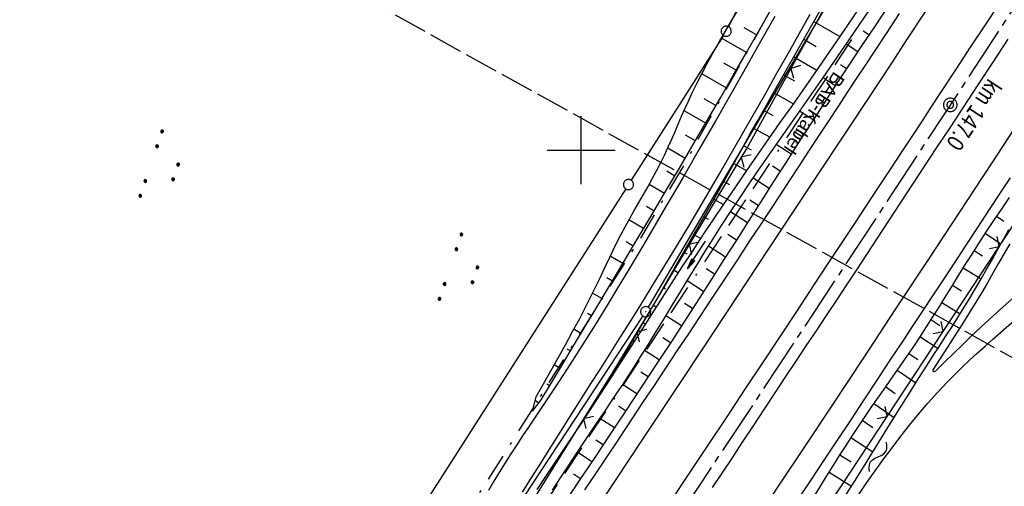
# Model space of a CAD drawing. Extents: x 510526 to 513920, y 467229 to 478797.
# Tile 462 of 467: x 513217 to 513362, y 477751 to 477819. Entities that reach past the tile are written whole.
import ezdxf
from ezdxf.enums import TextEntityAlignment as Align

# ---------------------------------------------------------------- set-up
doc = ezdxf.new("R2010")
doc.units = 0
doc.header["$LTSCALE"] = 10
doc.header["$MEASUREMENT"] = 0
for name, pattern in [('ACAD_ISO16W100', [73, 15, -6.5, 15, -6.5, 15, -7, 1, -7]), ('ACHSE', [5.5, 4, -0.5, 0.5, -0.5]), ('AUSGEZOGEN', [0]), ('LT00', [0]), ('LT08', [0.42, 0.2, -0.1, 0.02, -0.1]), ('LT14', [0.6, 0.5, -0.1])]:
    doc.linetypes.add(name, pattern=pattern)
doc.layers.get('0').update_dxf_attribs({"linetype": 'LT00'})
for name, color, linetype in [('--WASSER_NUTZUNG', 180, 'Continuous'), ('-AX-020', 250, 'ACHSE'), ('-ST-20-1', 250, 'LT00'), ('-ST-20-5', 250, 'LT00'), ('BAB-KABEL', 220, 'ACAD_ISO16W100'), ('BAB-KABEL_TEXT', 221, 'Continuous'), ('DFK_AB_L', 21, 'LT00'), ('DFK_AB_P', 7, 'LT00'), ('DFK_GZPKT', 250, 'LT00'), ('DFK_KATASTER', 250, 'LT00'), ('DFK_NUTZUNG', 250, 'LT00'), ('PFEIL', 140, 'AUSGEZOGEN'), ('STROM_UNTER', 80, 'LT08'), ('V87_AFBR_BAB', 250, 'LT00'), ('V87_BOESCH', 250, 'LT00'), ('V87_BOSCHUNG', 250, 'LT00'), ('V87_GRABEN', 250, 'LT00'), ('V87_LD_MARK', 250, 'LT00'), ('V87_RASTER', 250, 'LT00'), ('V87_ZAUN', 40, 'LT00')]:
    doc.layers.add(name, color=color, linetype=linetype)
doc.layers.add('-BLATT_86-RAND', color=7, linetype='LT14', plot=False)
doc.styles.add('Arial Fett', font='txt', dxfattribs={"width": 0.8})
doc.styles.add('Beschrift', font='ARIAL.TTF')

# ---------------------------------------------------------------- blocks, each defined once
blk = doc.blocks.new('SYMB7010')
at = {"color": 0, "linetype": 'ByBlock'}
for points in [[(-0.031408, 0.499213), (-0.093728, 0.49134), (-0.15457, 0.475719), (-0.212975, 0.452595), (-0.268021, 0.422333), (-0.31884, 0.385411), (-0.36463, 0.342411), (-0.40467, 0.29401), (-0.438329, 0.240973), (-0.465074, 0.184136), (-0.484486, 0.124395), (-0.496256, 0.062692), (-0.5002, 0)], [(-0.5002, 0), (-0.496256, -0.062692), (-0.484486, -0.124395), (-0.465075, -0.184136), (-0.438329, -0.240973), (-0.404671, -0.29401), (-0.36463, -0.342411), (-0.31884, -0.385411), (-0.268021, -0.422333), (-0.212975, -0.452595), (-0.154571, -0.475719), (-0.093728, -0.49134), (-0.031408, -0.499213), (0.031408, -0.499213)], [(0.5002, 0), (0.496256, 0.062692), (0.484485, 0.124395), (0.465074, 0.184136), (0.438329, 0.240973), (0.40467, 0.29401), (0.36463, 0.342411), (0.31884, 0.385411), (0.268021, 0.422333), (0.212975, 0.452595), (0.15457, 0.475719), (0.093728, 0.49134), (0.031408, 0.499213), (-0.031408, 0.499213)], [(0.031408, -0.499213), (0.093728, -0.491341), (0.15457, -0.475719), (0.212975, -0.452595), (0.268021, -0.422333), (0.31884, -0.385411), (0.36463, -0.342411), (0.404671, -0.294011), (0.438329, -0.240974), (0.465075, -0.184136), (0.484486, -0.124395), (0.496256, -0.062692), (0.500201, 0)]]:
    blk.add_lwpolyline(points, dxfattribs=at)
blk = doc.blocks.new('SYMB0003')
at = {"color": 0, "linetype": 'ByBlock'}
for p, q in [((-0.015712, 0), (0.010166, 0.012015)), ((0, -0.021257), (-0.015712, 0)), ((0.010166, 0.012015), (0, -0.021257))]:
    blk.add_line(p, q, dxfattribs=at)
for points in [[(-0.031395, 0.499013), (-0.093691, 0.491144), (-0.154509, 0.475528), (-0.21289, 0.452414), (-0.267913, 0.422164), (-0.318712, 0.385257), (-0.364484, 0.342274), (-0.404509, 0.293893), (-0.438154, 0.240877), (-0.464888, 0.184062), (-0.484292, 0.124345), (-0.496058, 0.062667), (-0.5, 0)], [(-0.5, 0), (-0.496058, -0.062667), (-0.484292, -0.124345), (-0.464888, -0.184062), (-0.438154, -0.240877), (-0.404509, -0.293893), (-0.364485, -0.342274), (-0.318712, -0.385257), (-0.267914, -0.422164), (-0.21289, -0.452414), (-0.154509, -0.475529), (-0.093691, -0.491144), (-0.031395, -0.499014), (0.031395, -0.499014)], [(0.5, 0), (0.496057, 0.062667), (0.484292, 0.124345), (0.464888, 0.184062), (0.438153, 0.240877), (0.404509, 0.293893), (0.364484, 0.342274), (0.318712, 0.385257), (0.267913, 0.422164), (0.21289, 0.452414), (0.154509, 0.475528), (0.093691, 0.491144), (0.031395, 0.499013), (-0.031395, 0.499013)], [(0.031395, -0.499014), (0.093691, -0.491144), (0.154509, -0.475529), (0.21289, -0.452414), (0.267914, -0.422164), (0.318712, -0.385257), (0.364485, -0.342274), (0.404509, -0.293893), (0.438154, -0.240877), (0.464889, -0.184062), (0.484292, -0.124345), (0.496058, -0.062667), (0.5, 0)]]:
    blk.add_lwpolyline(points, dxfattribs=at)
blk = doc.blocks.new('SYMB0002')
at = {"color": 0, "linetype": 'ByBlock'}
for points in [[(-0.031395, 0.499013), (-0.093691, 0.491144), (-0.154509, 0.475528), (-0.21289, 0.452414), (-0.267913, 0.422164), (-0.318712, 0.385257), (-0.364484, 0.342274), (-0.404509, 0.293893), (-0.438154, 0.240877), (-0.464888, 0.184062), (-0.484292, 0.124345), (-0.496058, 0.062667), (-0.5, 0)], [(-0.5, 0), (-0.496058, -0.062667), (-0.484292, -0.124345), (-0.464888, -0.184062), (-0.438154, -0.240877), (-0.404509, -0.293893), (-0.364485, -0.342274), (-0.318712, -0.385257), (-0.267914, -0.422164), (-0.21289, -0.452414), (-0.154509, -0.475529), (-0.093691, -0.491144), (-0.031395, -0.499014), (0.031395, -0.499014)], [(0.5, 0), (0.496057, 0.062667), (0.484292, 0.124345), (0.464888, 0.184062), (0.438153, 0.240877), (0.404509, 0.293893), (0.364484, 0.342274), (0.318712, 0.385257), (0.267913, 0.422164), (0.21289, 0.452414), (0.154509, 0.475528), (0.093691, 0.491144), (0.031395, 0.499013), (-0.031395, 0.499013)], [(0.031395, -0.499014), (0.093691, -0.491144), (0.154509, -0.475529), (0.21289, -0.452414), (0.267914, -0.422164), (0.318712, -0.385257), (0.364485, -0.342274), (0.404509, -0.293893), (0.438154, -0.240877), (0.464889, -0.184062), (0.484292, -0.124345), (0.496058, -0.062667), (0.5, 0)]]:
    blk.add_lwpolyline(points, dxfattribs=at)
blk = doc.blocks.new('SYMB0024')
at = {"color": 0, "linetype": 'ByBlock'}
for p, q in [((-0.5, 0.5), (0, 0)), ((0, 0), (0.5, 0.5))]:
    blk.add_line(p, q, dxfattribs=at)
blk = doc.blocks.new('Pfreil3')
at = {"layer": 'PFEIL'}
blk.add_hatch(color=256, dxfattribs=at).paths.add_polyline_path([(-1.55, 0.27), (-1.55, -0.27), (0, 0)])
for p, q in [((-1.55, 0), (-4.83, 0)), ((-1.55, -0.27), (-1.55, 0.27)), ((-1.55, 0.27), (0, 0)), ((0, 0), (-1.55, -0.27))]:
    blk.add_line(p, q, dxfattribs=at)
blk = doc.blocks.new('SYMB7111')
at = {"color": 0, "linetype": 'ByBlock'}
for p, q in [((-0.13, 0.202919), (-0.13, 0.177081)), ((-0.125, 0.172895), (-0.125, 0.207105)), ((-0.12, 0.209164), (-0.12, 0.170836)), ((-0.115, 0.170204), (-0.115, 0.209796)), ((-0.11, 0.209164), (-0.11, 0.170836)), ((-0.105, 0.172895), (-0.105, 0.207105)), ((-0.1, 0.202919), (-0.1, 0.177081)), ((-0.095, 0.189874), (-0.095, 0.190146)), ((0.1, 0.202919), (0.1, 0.177081)), ((0.105, 0.172895), (0.105, 0.207105)), ((0.11, 0.209164), (0.11, 0.170836)), ((0.115, 0.170204), (0.115, 0.209796)), ((0.12, 0.209164), (0.12, 0.170836)), ((0.125, 0.172895), (0.125, 0.207105)), ((0.13, 0.202919), (0.13, 0.177081)), ((0.135, 0.189874), (0.135, 0.190146)), ((-0.515, -0.177081), (-0.515, -0.202919)), ((-0.51, -0.207105), (-0.51, -0.172895)), ((-0.505, -0.170836), (-0.505, -0.209164)), ((-0.5, -0.209796), (-0.5, -0.170204)), ((-0.495, -0.170836), (-0.495, -0.209164)), ((-0.49, -0.207105), (-0.49, -0.172895)), ((-0.485, -0.177081), (-0.485, -0.202919)), ((-0.48, -0.190126), (-0.48, -0.189854)), ((-0.285, -0.177081), (-0.285, -0.202919)), ((-0.28, -0.207105), (-0.28, -0.172895)), ((-0.275, -0.170836), (-0.275, -0.209164)), ((-0.27, -0.209796), (-0.27, -0.170204)), ((-0.265, -0.170836), (-0.265, -0.209164)), ((-0.26, -0.207105), (-0.26, -0.172895)), ((-0.255, -0.177081), (-0.255, -0.202919)), ((-0.25, -0.190126), (-0.25, -0.189854)), ((0.255, -0.177081), (0.255, -0.202919)), ((0.26, -0.207105), (0.26, -0.172895)), ((0.265, -0.170836), (0.265, -0.209164)), ((0.27, -0.209796), (0.27, -0.170204)), ((0.275, -0.170836), (0.275, -0.209164)), ((0.28, -0.207105), (0.28, -0.172895)), ((0.285, -0.177081), (0.285, -0.202919)), ((0.29, -0.190126), (0.29, -0.189854)), ((0.485, -0.177081), (0.485, -0.202919)), ((0.49, -0.207105), (0.49, -0.172895)), ((0.495, -0.170836), (0.495, -0.209164)), ((0.5, -0.209796), (0.5, -0.170204)), ((0.505, -0.170836), (0.505, -0.209164)), ((0.51, -0.207105), (0.51, -0.172895)), ((0.515, -0.177081), (0.515, -0.202919)), ((0.52, -0.190126), (0.52, -0.189854))]:
    blk.add_line(p, q, dxfattribs=at)
for points in [[(-0.095, 0.19), (-0.096981, 0.198678), (-0.10253, 0.205637), (-0.11055, 0.209499), (-0.11945, 0.209499), (-0.12747, 0.205637), (-0.133019, 0.198678), (-0.135, 0.19), (-0.133019, 0.181322), (-0.12747, 0.174363), (-0.11945, 0.170501), (-0.11055, 0.170501), (-0.10253, 0.174363), (-0.096981, 0.181322), (-0.095, 0.19)], [(0.135, 0.19), (0.133019, 0.198678), (0.12747, 0.205637), (0.11945, 0.209499), (0.11055, 0.209499), (0.10253, 0.205637), (0.096981, 0.198678), (0.095, 0.19), (0.096981, 0.181322), (0.10253, 0.174363), (0.11055, 0.170501), (0.11945, 0.170501), (0.12747, 0.174363), (0.133019, 0.181322), (0.135, 0.19)], [(-0.48, -0.19), (-0.481981, -0.181322), (-0.48753, -0.174363), (-0.49555, -0.170501), (-0.50445, -0.170501), (-0.51247, -0.174363), (-0.518019, -0.181322), (-0.52, -0.19), (-0.518019, -0.198678), (-0.51247, -0.205637), (-0.50445, -0.209499), (-0.49555, -0.209499), (-0.48753, -0.205637), (-0.481981, -0.198678), (-0.48, -0.19)], [(-0.25, -0.19), (-0.251981, -0.181322), (-0.25753, -0.174363), (-0.26555, -0.170501), (-0.27445, -0.170501), (-0.28247, -0.174363), (-0.288019, -0.181322), (-0.29, -0.19), (-0.288019, -0.198678), (-0.28247, -0.205637), (-0.27445, -0.209499), (-0.26555, -0.209499), (-0.25753, -0.205637), (-0.251981, -0.198678), (-0.25, -0.19)], [(0.29, -0.19), (0.288019, -0.181322), (0.28247, -0.174363), (0.27445, -0.170501), (0.26555, -0.170501), (0.25753, -0.174363), (0.251981, -0.181322), (0.25, -0.19), (0.251981, -0.198678), (0.25753, -0.205637), (0.26555, -0.209499), (0.27445, -0.209499), (0.28247, -0.205637), (0.288019, -0.198678), (0.29, -0.19)], [(0.52, -0.19), (0.518019, -0.181322), (0.51247, -0.174363), (0.50445, -0.170501), (0.49555, -0.170501), (0.48753, -0.174363), (0.481981, -0.181322), (0.48, -0.19), (0.481981, -0.198678), (0.48753, -0.205637), (0.49555, -0.209499), (0.50445, -0.209499), (0.51247, -0.205637), (0.518019, -0.198678), (0.52, -0.19)]]:
    blk.add_lwpolyline(points, dxfattribs=at)
blk = doc.blocks.new('SYMB7251')
at = {"color": 0, "linetype": 'ByBlock'}
for points in [[(-0.25, 0), (-0.208333, 0.028889), (-0.166667, 0.051111), (-0.125, 0.06), (-0.083333, 0.051111), (-0.041667, 0.028889), (0, 0)], [(0, 0), (0.041667, -0.028889), (0.083333, -0.051111), (0.125, -0.06), (0.166667, -0.051111), (0.208333, -0.028889), (0.25, 0)]]:
    blk.add_lwpolyline(points, dxfattribs=at)

msp = doc.modelspace()

# ---------------------------------------------------------------- linework, layer by layer
at = {"layer": '-AX-020', "ltscale": 0.2, "flags": 128}
msp.add_lwpolyline([(513881.72, 478796.97), (513877.87, 478787.35), (513870.37, 478768.8), (513862.79, 478750.28), (513855.14, 478731.79), (513847.41, 478713.32), (513839.61, 478694.89), (513831.74, 478676.49), (513823.79, 478658.13), (513815.77, 478639.79), (513807.68, 478621.49), (513799.51, 478603.22), (513791.27, 478584.98), (513782.96, 478566.77), (513774.58, 478548.6), (513766.12, 478530.46), (513757.59, 478512.36), (513748.99, 478494.29), (513740.31, 478476.25), (513731.57, 478458.25), (513722.75, 478440.29), (513713.86, 478422.36), (513704.9, 478404.46), (513695.86, 478386.6), (513686.76, 478368.78), (513677.58, 478351), (513668.34, 478333.25), (513659.02, 478315.54), (513649.63, 478297.86), (513640.17, 478280.23), (513630.64, 478262.63), (513621.04, 478245.07), (513611.37, 478227.54), (513601.63, 478210.06), (513591.82, 478192.62), (513586.74, 478183.65), (513576.83, 478166.26), (513566.85, 478148.92), (513556.8, 478131.61), (513546.69, 478114.34), (513536.51, 478097.1), (513526.28, 478079.91), (513515.99, 478062.74), (513505.64, 478045.61), (513495.23, 478028.52), (513484.78, 478011.45), (513474.27, 477994.42), (513463.71, 477977.42), (513453.11, 477960.45), (513442.46, 477943.5), (513431.76, 477926.59), (513421.03, 477909.7), (513410.25, 477892.84), (513399.43, 477876), (513388.58, 477859.18), (513377.69, 477842.39), (513366.77, 477825.62), (513355.82, 477808.87), (513344.83, 477792.14), (513333.82, 477775.43), (513322.78, 477758.74), (513311.72, 477742.06), (513300.63, 477725.4), (513289.52, 477708.75), (513278.39, 477692.12), (513267.24, 477675.5), (513256.08, 477658.89), (513244.9, 477642.29), (513233.71, 477625.7), (513222.5, 477609.12), (513211.29, 477592.54), (513200.07, 477575.97), (513188.84, 477559.41), (513177.6, 477542.84), (513166.37, 477526.28), (513154.8, 477509.24), (513142.5, 477491.11), (513130.2, 477472.99), (513117.9, 477454.86), (513105.61, 477436.73), (513093.33, 477418.59), (513081.06, 477400.44), (513068.81, 477382.28), (513056.57, 477364.12), (513044.34, 477345.94), (513032.14, 477327.75), (513019.96, 477309.55), (513007.8, 477291.33), (512995.67, 477273.09), (512983.57, 477254.83), (512971.49, 477236.55), (512959.45, 477218.25), (512947.45, 477199.93), (512935.48, 477181.58), (512923.55, 477163.21), (512911.66, 477144.81), (512899.82, 477126.38), (512888.03, 477107.93), (512876.28, 477089.44), (512864.58, 477070.92), (512852.94, 477052.36), (512841.35, 477033.77), (512829.82, 477015.15), (512818.35, 476996.49), (512806.94, 476977.79), (512795.6, 476959.05), (512789.64, 476949.14), (512778.41, 476930.34), (512767.24, 476911.5), (512756.13, 476892.61), (512745.1, 476873.69), (512734.14, 476854.72), (512723.25, 476835.72), (512712.42, 476816.68), (512701.67, 476797.59), (512690.98, 476778.47), (512680.37, 476759.31), (512669.82, 476740.11), (512659.35, 476720.87), (512648.95, 476701.6), (512638.61, 476682.28), (512628.35, 476662.93), (512618.16, 476643.54), (512608.04, 476624.11), (512597.99, 476604.65), (512588.01, 476585.15), (512578.1, 476565.61), (512568.26, 476546.04), (512558.5, 476526.43), (512548.8, 476506.79), (512539.18, 476487.11), (512529.63, 476467.4), (512520.15, 476447.65), (512510.75, 476427.87), (512501.42, 476408.05), (512492.16, 476388.2), (512482.97, 476368.31), (512473.85, 476348.4), (512464.81, 476328.44), (512455.84, 476308.46), (512446.94, 476288.44), (512438.12, 476268.39), (512429.37, 476248.31), (512420.69, 476228.2), (512412.09, 476208.05), (512403.56, 476187.88), (512395.11, 476167.67), (512386.72, 476147.43), (512378.42, 476127.17), (512370.18, 476106.87), (512362.02, 476086.54), (512353.94, 476066.18), (512345.92, 476045.79), (512337.99, 476025.38), (512330.13, 476004.93), (512322.34, 475984.46), (512314.63, 475963.96), (512306.99, 475943.43), (512299.43, 475922.87), (512291.94, 475902.28), (512284.53, 475881.67), (512277.19, 475861.03), (512269.93, 475840.36), (512262.74, 475819.67), (512255.63, 475798.95), (512248.6, 475778.21), (512241.64, 475757.44), (512234.76, 475736.64), (512227.95, 475715.82), (512221.22, 475694.97), (512214.57, 475674.11), (512207.99, 475653.21), (512201.49, 475632.29), (512200.13, 475627.89), (512194.28, 475608.79), (512188.5, 475589.67), (512182.78, 475570.54), (512177.14, 475551.38), (512171.56, 475532.2), (512166.05, 475513.01), (512160.62, 475493.79), (512155.26, 475474.55), (512149.97, 475455.29), (512148.09, 475448.36), (512142.91, 475429.07), (512137.8, 475409.77), (512132.78, 475390.44), (512127.83, 475371.09), (512122.96, 475351.72), (512118.16, 475332.33), (512113.45, 475312.92), (512108.81, 475293.5), (512104.25, 475274.06), (512099.76, 475254.59), (512095.36, 475235.11), (512091.03, 475215.62), (512086.78, 475196.1), (512082.61, 475176.57), (512078.52, 475157.02), (512074.51, 475137.46), (512070.57, 475117.88), (512066.72, 475098.28), (512063.24, 475080.25), (512059.53, 475060.62), (512055.9, 475040.98), (512052.34, 475021.33), (512048.86, 475001.67), (512045.44, 474981.99), (512042.08, 474962.3), (512038.79, 474942.6), (512035.56, 474922.89), (512032.39, 474903.18), (512029.27, 474883.45), (512026.2, 474863.71), (512023.18, 474843.97), (512020.21, 474824.22), (512017.28, 474804.47), (512014.39, 474784.7), (512011.54, 474764.94), (512008.73, 474745.16), (512005.95, 474725.39), (512003.2, 474705.61), (512000.47, 474685.82), (511997.78, 474666.03), (511995.1, 474646.24), (511992.44, 474626.45), (511989.8, 474606.65), (511987.17, 474586.85), (511984.55, 474567.05), (511981.94, 474547.25), (511979.34, 474527.45), (511976.74, 474507.69), (511975.13, 474495.38), (511973.48, 474482.82), (511971.82, 474470.25), (511970.17, 474457.69), (511968.51, 474445.13), (511966.84, 474432.57), (511965.15, 474420.02), (511963.46, 474407.46), (511961.75, 474394.91), (511960.03, 474382.35), (511958.28, 474369.81), (511956.52, 474357.26), (511954.73, 474344.72), (511952.92, 474332.18), (511951.08, 474319.64), (511949.21, 474307.11), (511947.31, 474294.58), (511945.38, 474282.06), (511943.41, 474269.55), (511941.4, 474257.04), (511939.35, 474244.53), (511937.27, 474232.04), (511935.14, 474219.55), (511932.96, 474207.07), (511930.74, 474194.59), (511928.46, 474182.13), (511926.14, 474169.68), (511923.76, 474157.23), (511921.32, 474144.8), (511918.83, 474132.38), (511916.28, 474119.97), (511913.66, 474107.57), (511910.98, 474095.19), (511908.24, 474082.82), (511905.43, 474070.46), (511902.54, 474058.13), (511899.59, 474045.81), (511896.56, 474033.5), (511893.47, 474021.26), (511890.29, 474009), (511887.03, 473996.75), (511883.7, 473984.53), (511880.29, 473972.33), (511876.8, 473960.15), (511873.23, 473947.99), (511869.59, 473935.86), (511865.87, 473923.74), (511862.08, 473911.66), (511858.21, 473899.59), (511854.26, 473887.55), (511850.24, 473875.54), (511846.14, 473863.55), (511841.96, 473851.59), (511837.71, 473839.65), (511833.39, 473827.75), (511828.99, 473815.86), (511824.51, 473804.01), (511819.96, 473792.19), (511815.33, 473780.39), (511810.64, 473768.63), (511805.86, 473756.89), (511801.02, 473745.18), (511796.09, 473733.51), (511791.1, 473721.87), (511786.03, 473710.25), (511780.89, 473698.68), (511775.67, 473687.13), (511770.39, 473675.61), (511765.03, 473664.13), (511759.6, 473652.69), (511754.09, 473641.28), (511748.51, 473629.9), (511742.87, 473618.56), (511737.15, 473607.25), (511731.36, 473595.99), (511725.49, 473584.75), (511719.56, 473573.56), (511713.56, 473562.4), (511707.48, 473551.28), (511701.34, 473540.2), (511695.13, 473529.16), (511688.84, 473518.16), (511682.49, 473507.2), (511676.07, 473496.28), (511669.58, 473485.39), (511663.02, 473474.55), (511656.39, 473463.76), (511649.7, 473453), (511642.94, 473442.29), (511636.1, 473431.62), (511629.21, 473420.99), (511622.24, 473410.41), (511615.21, 473399.87), (511608.11, 473389.37), (511600.95, 473378.92), (511593.72, 473368.52), (511586.42, 473358.16), (511579.06, 473347.85), (511571.64, 473337.58), (511564.15, 473327.36), (511556.59, 473317.19), (511548.97, 473307.07), (511541.29, 473297), (511533.54, 473286.97), (511525.74, 473276.99), (511517.86, 473267.07), (511509.93, 473257.19), (511501.93, 473247.36), (511493.87, 473237.58), (511485.75, 473227.86), (511477.57, 473218.19), (511475.55, 473215.81), (511467.29, 473206.2), (511458.98, 473196.64), (511450.61, 473187.13), (511442.18, 473177.67), (511433.71, 473168.25), (511425.19, 473158.87), (511416.62, 473149.54), (511408.01, 473140.24), (511399.37, 473130.98), (511390.68, 473121.76), (511381.96, 473112.57), (511373.2, 473103.41), (511364.42, 473094.28), (511355.61, 473085.17), (511346.77, 473076.1), (511337.91, 473067.04), (511329.03, 473058), (511320.13, 473048.99), (511311.22, 473039.98), (511302.29, 473031), (511293.34, 473022.02), (511284.39, 473013.05), (511275.44, 473004.09), (511266.47, 472995.14), (511255.91, 472984.59), (511236.79, 472965.5), (511230.18, 472958.9), (511223.57, 472952.29), (511216.96, 472945.68), (511210.37, 472939.06), (511203.78, 472932.43), (511197.22, 472925.79), (511190.66, 472919.13), (511184.13, 472912.44), (511177.62, 472905.74), (511171.14, 472899.01), (511164.68, 472892.25), (511158.26, 472885.46), (511151.88, 472878.64), (511145.53, 472871.79), (511139.22, 472864.89), (511132.96, 472857.96), (511126.75, 472850.98), (511120.58, 472843.95), (511114.48, 472836.88), (511109.32, 472830.82), (511103.32, 472823.65), (511097.39, 472816.44), (511091.51, 472809.17), (511085.7, 472801.85), (511079.95, 472794.49), (511074.26, 472787.07), (511068.64, 472779.61), (511063.08, 472772.1), (511057.59, 472764.54), (511052.16, 472756.93), (511046.8, 472749.28), (511041.5, 472741.58), (511036.27, 472733.84), (511031.1, 472726.05), (511026.01, 472718.22), (511020.98, 472710.35), (511016.01, 472702.43), (511011.12, 472694.47), (511006.29, 472686.47), (511001.53, 472678.43), (510996.84, 472670.35), (510992.22, 472662.22), (510987.67, 472654.06), (510983.19, 472645.86), (510978.78, 472637.62), (510974.44, 472629.35), (510970.17, 472621.04), (510965.98, 472612.69), (510961.85, 472604.3), (510957.8, 472595.88), (510953.82, 472587.43), (510949.91, 472578.94), (510946.07, 472570.42), (510942.31, 472561.87), (510938.62, 472553.28), (510935.01, 472544.67), (510931.46, 472536.02), (510928, 472527.34), (510924.6, 472518.64), (510921.29, 472509.9), (510918.04, 472501.14), (510914.87, 472492.35), (510911.78, 472483.53), (510908.76, 472474.69), (510905.82, 472465.82), (510902.96, 472456.92), (510900.17, 472448), (510897.45, 472439.06), (510894.82, 472430.1), (510892.26, 472421.11), (510889.78, 472412.1), (510887.37, 472403.07), (510885.04, 472394.02), (510882.79, 472384.95), (510880.62, 472375.87), (510878.53, 472366.76), (510876.51, 472357.64), (510874.57, 472348.49), (510872.71, 472339.34), (510870.93, 472330.16), (510869.23, 472320.98), (510867.6, 472311.77), (510866.06, 472302.56), (510864.59, 472293.33), (510863.2, 472284.09), (510861.89, 472274.84), (510860.67, 472265.57), (510859.52, 472256.3), (510858.45, 472247.02), (510857.45, 472237.73), (510856.54, 472228.43), (510855.71, 472219.12), (510854.96, 472209.81), (510854.29, 472200.49), (510853.7, 472191.16), (510853.18, 472181.83), (510852.75, 472172.5), (510852.4, 472163.16), (510852.13, 472153.82), (510851.93, 472144.48), (510851.82, 472135.13), (510851.79, 472125.79), (510851.84, 472116.44), (510851.96, 472107.1), (510852.01, 472104.71), (510852.24, 472095.37), (510852.54, 472086.03), (510852.93, 472076.69), (510853.39, 472067.36), (510853.92, 472058.03), (510854.53, 472048.71), (510855.21, 472039.39), (510855.96, 472030.07), (510856.78, 472020.77), (510857.67, 472011.46), (510858.63, 472002.17), (510859.65, 471992.88), (510860.73, 471983.6), (510861.88, 471974.33), (510863.09, 471965.06), (510864.36, 471955.8), (510865.69, 471946.55), (510867.08, 471937.31), (510868.53, 471928.08), (510870.02, 471918.86), (510871.58, 471909.64), (510873.18, 471900.44), (510874.84, 471891.24), (510876.54, 471882.05), (510878.3, 471872.88), (510880.1, 471863.71), (510881.95, 471854.55), (510883.84, 471845.4), (510885.78, 471836.26), (510887.76, 471827.12), (510889.78, 471818), (510891.83, 471808.88), (510893.93, 471799.78), (510896.06, 471790.68), (510898.23, 471781.59), (510900.44, 471772.51), (510902.67, 471763.44), (510904.94, 471754.37), (510907.24, 471745.32), (510909.57, 471736.27), (510911.93, 471727.22), (510914.31, 471718.19), (510916.72, 471709.16), (510919.15, 471700.14), (510921.61, 471691.12), (510924.09, 471682.11), (510926.59, 471673.11), (510929.1, 471664.11), (510931.64, 471655.12), (510934.19, 471646.13), (510936.76, 471637.14), (510939.34, 471628.16), (510941.94, 471619.19), (510944.55, 471610.22), (510947.17, 471601.25), (510949.8, 471592.28), (510952.43, 471583.31), (510955.08, 471574.35), (510957.73, 471565.39), (510960.38, 471556.43), (510963.04, 471547.47), (510967.7, 471531.77), (510970.25, 471523.2), (510975.26, 471506.32), (510980.27, 471489.44), (510985.27, 471472.57), (510990.27, 471455.68), (510995.25, 471438.8), (511000.21, 471421.91), (511005.16, 471405.01), (511010.09, 471388.11), (511014.99, 471371.2), (511019.86, 471354.28), (511024.7, 471337.36), (511029.51, 471320.42), (511034.28, 471303.47), (511039.01, 471286.52), (511043.7, 471269.55), (511048.34, 471252.56), (511052.93, 471235.57), (511057.46, 471218.56), (511061.95, 471201.53), (511066.37, 471184.49), (511070.73, 471167.43), (511075.02, 471150.36), (511079.24, 471133.27), (511083.39, 471116.16), (511086.57, 471102.84), (511090.59, 471085.7), (511094.53, 471068.54), (511098.39, 471051.37), (511102.17, 471034.17), (511105.87, 471016.96), (511109.5, 470999.73), (511113.05, 470982.49), (511116.52, 470965.23), (511119.91, 470947.95), (511123.22, 470930.66), (511126.45, 470913.36), (511129.61, 470896.04), (511132.69, 470878.7), (511135.68, 470861.35), (511138.6, 470843.99), (511141.44, 470826.62), (511144.2, 470809.23), (511146.88, 470791.83), (511149.49, 470774.42), (511152.01, 470757), (511154.45, 470739.56), (511156.82, 470722.12), (511159.1, 470704.66), (511161.31, 470687.19), (511163.44, 470669.72), (511165.49, 470652.23), (511165.64, 470650.9), (511167.87, 470631.02), (511170.03, 470611.14), (511172.1, 470591.25), (511174.1, 470571.35), (511176.01, 470551.44), (511177.85, 470531.52), (511179.53, 470512.55), (511180.88, 470496.34), (511182.16, 470480.14), (511183.36, 470463.92), (511184.48, 470447.7), (511185.52, 470431.48), (511186.48, 470415.25), (511187.36, 470399.01), (511188.16, 470382.77), (511188.88, 470366.53), (511189.52, 470350.29), (511190.08, 470334.04), (511190.56, 470317.79), (511190.96, 470301.53), (511191.28, 470285.28), (511191.52, 470269.02), (511191.68, 470252.76), (511191.76, 470236.51), (511191.77, 470220.25), (511191.69, 470203.99), (511191.53, 470187.73), (511191.29, 470171.47), (511191.24, 470169.01), (511190.91, 470152.75), (511190.5, 470136.5), (511190.02, 470120.25), (511189.47, 470104), (511188.85, 470087.75), (511188.17, 470071.51), (511187.43, 470055.27), (511186.63, 470039.03), (511185.78, 470022.79), (511184.88, 470006.56), (511183.93, 469990.33), (511182.94, 469974.1), (511181.91, 469957.87), (511180.85, 469941.65), (511179.74, 469925.43), (511178.61, 469909.21), (511177.46, 469892.99), (511176.28, 469876.78), (511175.08, 469860.56), (511173.86, 469844.35), (511172.63, 469828.14), (511171.39, 469811.93), (511170.14, 469795.72), (511168.85, 469778.99), (511030.96, 467993.35), (511029.42, 467973.41), (511027.88, 467953.47), (511026.35, 467933.52), (511024.83, 467913.58), (511023.32, 467893.64), (511021.83, 467873.7), (511020.35, 467853.75), (511018.9, 467833.8), (511017.47, 467813.85), (511016.06, 467793.9), (511014.69, 467773.95), (511013.35, 467754), (511012.05, 467734.04), (511010.78, 467714.08), (511009.56, 467694.12), (511008.38, 467674.15), (511007.25, 467654.18), (511006.18, 467634.21), (511005.15, 467614.24), (511004.19, 467594.26), (511003.28, 467574.28), (511002.44, 467554.3), (511001.67, 467534.31), (511000.96, 467514.33), (511000.33, 467494.34), (510999.77, 467474.34), (510999.56, 467465.71), (510999.11, 467445.71), (510998.75, 467425.72), (510998.46, 467405.72), (510998.26, 467385.72), (510998.14, 467365.72), (510998.09, 467345.72), (510998.13, 467325.72), (510998.24, 467305.72), (510998.44, 467285.72), (510998.71, 467265.72), (510999.07, 467245.73), (510999.43, 467229.16)], dxfattribs=at)
at = {"layer": '-BLATT_86-RAND'}
msp.add_lwpolyline([(513668.85, 478657.92), (513220.09, 477849.06), (513471.06, 477709.83), (513919.81, 478518.68), (513668.85, 478657.92)], dxfattribs=at)
at = {"layer": 'BAB-KABEL', "ltscale": 0.03, "flags": 128}
msp.add_lwpolyline([(513339.84, 477816.32), (513312.27, 477774.65), (513284.67, 477733), (513252.5, 477694.41), (513223.88, 477653.5), (513195.8, 477612.12), (513167.63, 477570.87), (513139.88, 477529.3), (513111.79, 477487.92), (513083.81, 477446.45), (513055.84, 477404.98), (513022.49, 477355.03), (513000.51, 477321.52), (512973.12, 477279.62), (512945.42, 477237.87), (512917.58, 477196.22), (512879.16, 477137.5), (512858.34, 477103.22), (512837.39, 477068.95), (512811.45, 477026.06), (512784.2, 476983.9), (512756.65, 476941.56), (512731.12, 476898.63), (512706.39, 476854.96), (512681.95, 476811.1), (512658.87, 476770.39), (512633.74, 476723.05), (512609.82, 476678.97), (512586.03, 476634.72), (512574.46, 476609.04), (512565.77, 476584.24), (512545.21, 476542.92), (512523.45, 476497.74), (512501.77, 476452.47), (512480.25, 476407.17), (512458.85, 476361.79), (512438.56, 476315.94), (512418.18, 476270.12), (512378.72, 476177.83), (512359.89, 476131.36), (512341.35, 476084.78), (512322.58, 476038.31), (512304.82, 475991.34), (512287.68, 475944.24), (512270.28, 475897.17), (512254.12, 475849.7), (512237.77, 475802.28), (512221.53, 475754.82), (512205.86, 475707.19), (512190.78, 475659.38), (512175.78, 475611.52), (512161.52, 475563.42), (512145.69, 475515.8), (512137.73, 475496.07), (512130.63, 475467.92), (512119.03, 475418.91), (512105.58, 475370.55), (512100.73, 475351.1), (512084.18, 475320.51), (512082.62, 475318.67), (512071.99, 475296.24), (512062.06, 475264.37), (512059.32, 475232.9), (512061.87, 475193.18), (512054.82, 475143.1), (512045.69, 475099.99), (512036.29, 475050.9), (512027.27, 475001.72), (512018.22, 474952.55), (512008.9, 474903.42), (512000.14, 474854.23), (511992.36, 474804.85), (511985.27, 474755.37), (511977.39, 474700.85), (511969.41, 474646.42), (511966.53, 474615.2), (511972.8, 474604.79), (511970.05, 474596.16), (511959.57, 474586.37), (511941.91, 474517.48), (511936.85, 474477.77), (511926.66, 474399.73), (511919.97, 474355.38), (511910.09, 474296.61), (511899.45, 474238.13), (511883.78, 474152.68), (511870.29, 474094), (511857.13, 474053.88), (511852.78, 474012.45), (511853.17, 473966.86), (511852.49, 473957.15), (511851.31, 473949.66), (511841.69, 473942.06), (511825.82, 473895.23), (511826.65, 473894.12), (511810.9, 473851.95), (511793.57, 473805.03), (511775.28, 473758.36), (511755.12, 473712.47), (511734.05, 473667.01), (511712.23, 473621.97), (511689.5, 473577.27), (511665.16, 473533.5), (511639.85, 473490.24), (511612.91, 473448.14), (511601.59, 473431.81), (511558.05, 473366.07), (511514.89, 473306.01), (511484.06, 473267.45), (511450.63, 473224.7), (511393.07, 473164.53), (511363.02, 473132.87), (511308.52, 473076.45), (511275.57, 473040.36), (511243.01, 473009.33), (511235.22, 472986.05), (511231.03, 472981.06), (511075.99, 472813.11), (511070.24, 472807.3), (511057.8, 472797.51), (511038.03, 472769.96), (511010.69, 472730.53), (510983.88, 472687.19), (510959.58, 472643.76), (510934.3, 472604.33), (510904.8, 472574.33), (510913.91, 472558.29), (510911.7, 472550.67), (510911.23, 472549.24), (510895.97, 472514.71), (510882.66, 472477.92), (510872.4, 472460.75), (510857.5, 472432.35), (510836.1, 472381.12), (510836.28, 472368.89), (510832.94, 472355.97), (510830.18, 472332.03), (510848.22, 472325.54), (510838.51, 472271.42), (510831.97, 472215.43), (510830.7, 472169.39), (510828.83, 472118.66), (510829.08, 472067.62), (510833.95, 472011.74), (510842.44, 471951.44), (510849.98, 471906.34), (510856.18, 471866.27), (510867.23, 471812.82), (510879.85, 471762.88), (510891.51, 471713.81), (510903.79, 471665.07), (510916.06, 471616.28), (510929.64, 471568.08), (510950.96, 471501.37), (510971.61, 471429.82), (510974.35, 471422.76), (510989.55, 471366.87), (511004.5, 471314.2), (511016.36, 471270.84), (511026.28, 471232.42), (511039.24, 471184.15), (511056.6, 471116.88), (511065.91, 471078.27), (511077.6, 471030.01), (511089.22, 470981.62), (511098.91, 470932.89), (511107.16, 470884.03), (511116.15, 470835.04), (511125.08, 470786.06), (511133.15, 470736.97), (511137.3, 470706.32), (511129.89, 470689.71), (511129.54, 470684.61), (511132.44, 470671.58), (511143.11, 470670.95), (511145.78, 470638.26), (511151.08, 470588.89), (511155.98, 470539.42), (511159.51, 470489.78), (511162.63, 470440.14), (511165.94, 470390.62), (511167.84, 470340.94), (511167.81, 470291.24), (511167.77, 470272.42), (511169.19, 470243.96), (511168.97, 470223.34), (511163.73, 470203.87), (511151.46, 470170.12), (511152.4, 470145.76), (511161.63, 470107.32), (511162.26, 470078.65), (511157.08, 470021.39), (511153.97, 469975.78), (511150.23, 469924.11), (511146.61, 469878.37), (511141.04, 469826.73), (511133.85, 469745.04), (511131.82, 469700.02), (511128.93, 469655.17), (511125.19, 469595.29), (511130.66, 469554.69), (511130.4, 469544.67), (511121.69, 469477.4)], dxfattribs=at)
at = {"layer": 'DFK_AB_L'}
for p, q in [((513364.65, 477869.6), (513309.87, 477776.87)), ((513309.08, 477775.59), (513276.34, 477725.92))]:
    msp.add_line(p, q, dxfattribs=at)
at = {"layer": 'DFK_KATASTER'}
for p, q in [((513375.48, 477925.7), (513321.71, 477818.21)), ((513320.97, 477816.91), (513307.36, 477795.58)), ((513306.56, 477794.32), (513261.54, 477724))]:
    msp.add_line(p, q, dxfattribs=at)
at = {"layer": 'STROM_UNTER', "ltscale": 2, "flags": 128}
msp.add_lwpolyline([(513339.88, 477841.59), (513328.38, 477821.5), (513315.09, 477797.79), (513308.69, 477787.04), (513298.11, 477770.32), (513283.7, 477747.45), (513257.78, 477714.33), (513220.76, 477701.43), (513215.1, 477698.01), (513173.85, 477680.98), (513165.3, 477677.11), (513148.18, 477666.58), (513136.96, 477659.68), (513119.18, 477644.14), (513092.44, 477615.52), (513063, 477583.73), (513038.25, 477557.5), (513020.6, 477542.08), (512992.79, 477523.45), (512956.11, 477507.77)], dxfattribs=at)
at = {"layer": 'V87_AFBR_BAB'}
for points in [[(513361.72, 477821.84), (513359.53, 477818.5), (513357.33, 477815.17), (513355.14, 477811.84), (513352.95, 477808.5), (513351.64, 477806.5), (513350.33, 477804.49), (513349.01, 477802.49), (513347.25, 477799.81), (513345.48, 477797.13), (513343.71, 477794.45), (513341.94, 477791.77), (513340.18, 477789.09), (513338.22, 477786.12), (513336.26, 477783.15), (513334.3, 477780.18), (513331.81, 477776.4), (513329.31, 477772.62), (513326.81, 477768.85), (513324.13, 477764.79), (513321.44, 477760.74), (513318.76, 477756.69), (513315.93, 477752.44), (513313.11, 477748.19)], [(513328.52, 477819.73), (513326.43, 477816.03), (513324.34, 477812.33), (513322.24, 477808.63), (513319.82, 477804.39), (513317.39, 477800.16), (513314.95, 477795.93), (513312.49, 477791.71), (513310.02, 477787.5), (513308.4, 477784.76), (513306.76, 477782.03), (513305.12, 477779.3), (513303.46, 477776.58), (513301.79, 477773.87), (513300.1, 477771.18), (513298.39, 477768.49), (513296.65, 477765.82), (513294.89, 477763.17), (513294.01, 477761.85), (513293.13, 477760.54), (513292.24, 477759.23), (513291.36, 477757.92), (513290.49, 477756.61), (513289.62, 477755.28), (513288.77, 477753.95), (513287.94, 477752.61), (513287.13, 477751.25), (513286.34, 477749.88)], [(513291.35, 477749.63), (513292.74, 477751.85), (513294.14, 477754.07), (513295.53, 477756.29), (513296.93, 477758.51), (513298.41, 477760.86), (513299.89, 477763.2), (513301.38, 477765.53), (513302.87, 477767.87), (513304.36, 477770.21), (513305.84, 477772.55), (513307.32, 477774.89), (513308.79, 477777.24), (513311.16, 477781.09), (513313.52, 477784.96), (513315.85, 477788.84), (513318.16, 477792.74), (513320.44, 477796.65), (513322.71, 477800.56), (513324.97, 477804.49), (513327.2, 477808.43), (513328.84, 477811.34), (513330.48, 477814.25), (513332.11, 477817.16), (513333.74, 477820.07)], [(513300.55, 477749.97), (513302.22, 477752.46), (513303.88, 477754.95), (513305.18, 477756.92), (513306.49, 477758.89), (513307.79, 477760.86), (513309.09, 477762.83), (513310.78, 477765.37), (513312.46, 477767.9), (513314.15, 477770.44), (513315.84, 477772.98), (513317.52, 477775.52), (513319.38, 477778.34), (513321.25, 477781.16), (513323.11, 477783.98), (513324.97, 477786.8), (513326.4, 477788.97), (513327.83, 477791.14), (513329.27, 477793.31), (513330.7, 477795.48), (513332.13, 477797.67), (513333.56, 477799.85), (513334.99, 477802.04), (513336.42, 477804.23), (513337.85, 477806.41), (513339.29, 477808.59), (513340.61, 477810.6), (513341.94, 477812.61), (513343.27, 477814.61), (513345.09, 477817.37), (513346.9, 477820.14)], [(513319.37, 477750.31), (513320.77, 477752.44), (513322.18, 477754.56), (513323.77, 477756.99), (513325.37, 477759.41), (513326.96, 477761.83), (513328.56, 477764.25), (513330.16, 477766.67), (513331.66, 477768.92), (513333.17, 477771.17), (513334.67, 477773.42), (513336.17, 477775.67), (513337.67, 477777.93), (513339.14, 477780.17), (513340.61, 477782.41), (513342.08, 477784.66), (513343.55, 477786.9), (513345.32, 477789.6), (513347.1, 477792.3), (513348.87, 477794.99), (513350.65, 477797.69), (513352.43, 477800.39), (513354.35, 477803.31), (513356.28, 477806.24), (513358.49, 477809.62), (513360.71, 477812.99), (513362.93, 477816.36)], [(513363.2, 477795.94), (513361.83, 477793.88), (513360.11, 477791.26), (513358.38, 477788.63), (513356.66, 477786.01), (513354.94, 477783.39), (513353.22, 477780.77), (513351.77, 477778.57), (513350.33, 477776.38), (513348.88, 477774.19), (513347.43, 477772), (513345.5, 477769.08), (513343.58, 477766.16), (513341.65, 477763.23), (513339.72, 477760.31), (513337.74, 477757.32), (513335.75, 477754.33), (513333.77, 477751.34), (513331.78, 477748.34)]]:
    msp.add_lwpolyline(points, dxfattribs=at)
at = {"layer": 'V87_BOESCH'}
for points in [[(513292.81, 477761.56), (513294.1, 477763.23), (513296.64, 477767.46), (513299.17, 477771.69), (513301.71, 477775.92), (513304.24, 477780.16), (513306.29, 477783.59), (513308.35, 477787.04), (513310.39, 477790.48), (513312.44, 477793.93), (513314.47, 477797.38), (513316.5, 477800.83), (513318.52, 477804.29), (513320.47, 477807.65), (513322.41, 477811.02), (513324.34, 477814.39), (513326.27, 477817.76), (513328.2, 477821.13)], [(513345.08, 477821.01), (513343.2, 477818.2), (513341.32, 477815.38), (513339.45, 477812.56), (513337.59, 477809.73), (513335.73, 477806.87), (513333.88, 477804.01), (513332.03, 477801.14), (513330.2, 477798.27), (513328.36, 477795.4), (513326.53, 477792.52), (513324.7, 477789.64), (513322.87, 477786.77), (513321.04, 477783.89), (513319.21, 477781.02), (513317.37, 477778.15), (513315.52, 477775.28), (513313.29, 477771.85), (513311.04, 477768.42), (513308.79, 477764.99), (513306.53, 477761.58), (513304.26, 477758.16), (513301.99, 477754.75), (513299.71, 477751.34), (513297.44, 477747.93)], [(513292.81, 477761.56), (513293.34, 477763.7), (513294.43, 477765.61), (513295.52, 477767.52), (513296.6, 477769.44), (513297.68, 477771.36), (513298.73, 477773.29), (513299.77, 477775.23), (513300.78, 477777.19), (513301.77, 477779.15), (513302.73, 477781.13), (513303.23, 477782.17), (513303.71, 477783.22), (513304.2, 477784.26), (513304.7, 477785.3), (513305.21, 477786.33), (513305.84, 477787.54), (513306.49, 477788.74), (513307.15, 477789.94), (513307.82, 477791.12), (513308.5, 477792.31), (513309.18, 477793.49), (513309.85, 477794.68), (513310.51, 477795.88), (513311.15, 477797.08), (513311.77, 477798.3), (513312.31, 477799.4), (513312.82, 477800.51), (513313.33, 477801.63), (513313.82, 477802.75), (513314.31, 477803.87), (513314.8, 477805), (513315.29, 477806.12), (513315.79, 477807.24), (513316.31, 477808.35), (513317.07, 477809.92), (513317.86, 477811.47), (513318.68, 477813), (513319.53, 477814.53), (513320.39, 477816.04), (513321.26, 477817.55), (513322.14, 477819.05), (513323.03, 477820.56)], [(513304.57, 477766.72), (513306.61, 477770.24), (513308.65, 477773.76), (513310.69, 477777.28), (513312.72, 477780.8), (513314.74, 477784.33), (513317.04, 477788.36), (513319.33, 477792.4), (513321.6, 477796.45), (513323.87, 477800.5), (513324.92, 477802.4), (513325.98, 477804.29), (513327.04, 477806.19), (513328.1, 477808.08), (513329.51, 477810.59), (513330.93, 477813.09), (513332.35, 477815.59), (513333.78, 477818.09), (513335.2, 477820.59)], [(513363.09, 477793.05), (513361.97, 477791.44), (513360.86, 477789.81), (513359.77, 477788.17), (513358.7, 477786.52), (513357.65, 477784.86), (513356.6, 477783.2), (513355.56, 477781.53), (513354.52, 477779.85), (513353.61, 477778.38), (513352.69, 477776.91), (513351.77, 477775.45), (513350.84, 477773.99), (513349.9, 477772.54), (513348.95, 477771.09), (513347.96, 477769.63), (513346.96, 477768.18), (513345.94, 477766.73), (513344.93, 477765.29), (513343.91, 477763.85), (513342.9, 477762.4), (513341.9, 477760.95), (513340.92, 477759.48), (513339.94, 477758), (513338.98, 477756.51), (513338.03, 477755.02), (513337.09, 477753.52), (513336.15, 477752.02), (513335.21, 477750.51), (513334.27, 477749.01)]]:
    msp.add_lwpolyline(points, dxfattribs=at)
at = {"layer": 'V87_BOSCHUNG'}
for p, q in [((513325.84, 477816.99), (513324, 477818.04)), ((513334.28, 477818.96), (513338.13, 477816.75)), ((513324.34, 477814.39), (513320.65, 477816.5)), ((513332.79, 477816.36), (513334.61, 477815.31)), ((513342.41, 477817.01), (513341.57, 477817.56)), ((513340.75, 477814.51), (513339.05, 477815.63)), ((513331.31, 477813.75), (513334.72, 477811.79)), ((513322.85, 477811.79), (513321.01, 477812.84)), ((513339.09, 477812.01), (513338.22, 477812.58)), ((513321.35, 477809.19), (513317.75, 477811.25)), ((513329.82, 477811.13), (513331.41, 477810.23)), ((513337.44, 477809.5), (513335.64, 477810.69)), ((513328.34, 477808.52), (513331.29, 477806.86)), ((513319.85, 477806.59), (513318.13, 477807.58)), ((513335.81, 477806.99), (513334.86, 477807.61)), ((513318.34, 477803.99), (513315.16, 477805.83)), ((513326.87, 477805.89), (513328.22, 477805.14)), ((513334.18, 477804.48), (513332.19, 477805.76)), ((513325.41, 477803.27), (513327.83, 477801.92)), ((513316.83, 477801.39), (513315.39, 477802.23)), ((513332.56, 477801.96), (513331.51, 477802.63)), ((513323.95, 477800.65), (513325.03, 477800.05)), ((513330.94, 477799.44), (513328.74, 477800.84)), ((513315.31, 477798.79), (513312.74, 477800.32)), ((513322.49, 477798.03), (513324.39, 477796.97)), ((513329.33, 477796.91), (513328.18, 477797.64)), ((513313.78, 477796.21), (513312.6, 477796.91)), ((513312.26, 477793.63), (513310, 477794.96)), ((513321.02, 477795.41), (513321.85, 477794.95)), ((513327.71, 477794.38), (513325.33, 477795.9)), ((513310.73, 477791.04), (513309.63, 477791.7)), ((513319.55, 477792.8), (513320.98, 477792)), ((513326.1, 477791.85), (513324.87, 477792.63)), ((513324.5, 477789.32), (513321.99, 477790.91)), ((513361.18, 477790.3), (513362.26, 477789.56)), ((513309.2, 477788.47), (513307.04, 477789.74)), ((513318.08, 477790.19), (513318.69, 477789.85)), ((513316.6, 477787.58), (513317.63, 477787)), ((513322.89, 477786.78), (513321.62, 477787.59)), ((513359.52, 477787.78), (513361.86, 477786.24)), ((513307.66, 477785.89), (513306.64, 477786.5)), ((513321.27, 477784.25), (513318.75, 477785.86)), ((513306.13, 477783.31), (513304.27, 477784.41)), ((513315.11, 477784.98), (513315.55, 477784.73)), ((513357.89, 477785.24), (513359.14, 477784.44)), ((513313.63, 477782.38), (513314.35, 477781.96)), ((513319.66, 477781.73), (513318.41, 477782.52)), ((513356.28, 477782.69), (513358.92, 477781.04)), ((513304.59, 477780.74), (513303.79, 477781.21)), ((513318.04, 477779.2), (513315.6, 477780.75)), ((513354.7, 477780.14), (513356.05, 477779.29)), ((513303.05, 477778.16), (513301.68, 477778.97)), ((513312.13, 477779.77), (513312.42, 477779.6)), ((513310.63, 477777.18), (513311.1, 477776.9)), ((513316.41, 477776.67), (513315.23, 477777.43)), ((513353.12, 477777.59), (513355.83, 477775.89)), ((513301.51, 477775.59), (513300.91, 477775.94)), ((513309.13, 477774.58), (513309.3, 477774.48)), ((513314.78, 477774.15), (513312.49, 477775.63)), ((513351.53, 477775.06), (513352.87, 477774.21)), ((513299.96, 477773.01), (513298.92, 477773.64)), ((513307.62, 477771.98), (513307.86, 477771.85)), ((513313.14, 477771.62), (513312.03, 477772.35)), ((513349.91, 477772.56), (513352.58, 477770.82)), ((513298.42, 477770.44), (513297.95, 477770.72)), ((513311.5, 477769.11), (513309.34, 477770.53)), ((513348.26, 477770.08), (513349.6, 477769.18)), ((513306.12, 477769.39), (513306.18, 477769.35)), ((513296.88, 477767.87), (513296.01, 477768.38)), ((513309.85, 477766.61), (513308.79, 477767.3)), ((513346.57, 477767.62), (513349.31, 477765.74)), ((513295.33, 477765.28), (513294.93, 477765.53)), ((513304.61, 477766.8), (513304.61, 477766.79)), ((513308.2, 477764.1), (513306.1, 477765.48)), ((513344.85, 477765.18), (513346.27, 477764.18)), ((513293.72, 477762.74), (513293.2, 477763.14)), ((513343.12, 477762.71), (513346.11, 477760.65)), ((513306.54, 477761.6), (513305.49, 477762.29)), ((513304.88, 477759.1), (513302.76, 477760.5)), ((513341.42, 477760.22), (513342.98, 477759.17)), ((513303.22, 477756.6), (513302.15, 477757.31)), ((513339.75, 477757.7), (513342.98, 477755.58)), ((513301.56, 477754.11), (513299.43, 477755.51)), ((513338.12, 477755.15), (513339.76, 477754.1)), ((513336.52, 477752.6), (513339.83, 477750.51)), ((513299.89, 477751.61), (513298.84, 477752.31))]:
    msp.add_line(p, q, dxfattribs=at)
at = {"layer": 'V87_GRABEN'}
for points in [[(513293.5, 477750.05), (513295.68, 477753.27), (513297.84, 477756.49), (513299.99, 477759.72), (513302.28, 477763.22), (513304.57, 477766.72), (513306.05, 477769.02), (513307.52, 477771.31), (513308.99, 477773.61), (513310.47, 477775.92), (513311.94, 477778.22), (513313.41, 477780.51), (513314.9, 477782.81), (513316.39, 477785.1), (513317.89, 477787.38), (513319.4, 477789.65), (513321.03, 477792.07), (513322.68, 477794.49), (513324.33, 477796.89), (513326, 477799.29), (513327.67, 477801.69), (513329.34, 477804.08), (513331.02, 477806.47), (513332.69, 477808.87), (513334.36, 477811.27), (513338.24, 477816.92), (513342.09, 477822.6)], [(513295.78, 477749.95), (513296.95, 477751.73), (513298.12, 477753.52), (513299.3, 477755.31), (513300.48, 477757.09), (513301.66, 477758.87), (513302.56, 477760.2), (513303.47, 477761.54), (513304.37, 477762.88), (513305.27, 477764.22), (513306.16, 477765.57), (513307.41, 477767.48), (513308.64, 477769.41), (513309.86, 477771.35), (513311.06, 477773.3), (513312.26, 477775.25), (513313.45, 477777.21), (513314.64, 477779.17), (513315.83, 477781.12), (513317.03, 477783.08), (513318.23, 477785.02), (513319.45, 477786.97), (513320.68, 477788.9), (513321.98, 477790.91), (513323.31, 477792.9), (513324.64, 477794.89), (513325.99, 477796.87), (513327.35, 477798.85), (513328.72, 477800.81), (513330.1, 477802.78), (513331.47, 477804.74), (513332.85, 477806.7), (513334.23, 477808.67), (513335.6, 477810.63), (513339.5, 477816.28), (513343.35, 477821.96)], [(513352.24, 477767.51), (513353.54, 477768.79), (513354.85, 477770.08), (513356.17, 477771.35), (513357.49, 477772.62), (513358.82, 477773.88), (513360.16, 477775.13), (513361.62, 477776.47), (513363.11, 477777.79), (513364.6, 477779.11), (513366.1, 477780.41), (513367.61, 477781.7), (513369.13, 477782.99), (513370.65, 477784.27), (513372.17, 477785.55), (513376.56, 477789.27), (513380.95, 477792.98), (513385.33, 477796.71), (513389.7, 477800.44), (513394.08, 477804.17), (513396.06, 477805.87)], [(513338.91, 477749.04), (513340.25, 477751.19), (513341.58, 477753.34), (513342.92, 477755.49), (513344.25, 477757.64), (513345.58, 477759.79), (513346.91, 477761.93), (513348.26, 477764.08), (513349.61, 477766.21), (513350.97, 477768.34), (513351.88, 477769.75), (513352.79, 477771.15), (513353.7, 477772.55), (513354.61, 477773.96), (513355.51, 477775.37), (513356.39, 477776.79), (513357.27, 477778.22), (513358.11, 477779.65), (513358.95, 477781.08), (513359.77, 477782.52), (513360.59, 477783.97), (513361.4, 477785.42), (513362.22, 477786.87), (513363.04, 477788.31)], [(513363.16, 477786.21), (513362.34, 477784.78), (513361.51, 477783.35), (513360.68, 477781.92), (513359.85, 477780.49), (513359.02, 477779.07), (513358.17, 477777.65), (513357.14, 477775.97), (513356.09, 477774.3), (513355.03, 477772.63), (513353.96, 477770.98), (513352.89, 477769.32), (513351.81, 477767.67)], [(513340.91, 477749.29), (513342.11, 477751.04), (513343.32, 477752.77), (513344.55, 477754.49), (513345.8, 477756.19), (513347.08, 477757.87), (513348.38, 477759.52), (513349.72, 477761.15), (513351.09, 477762.75), (513352.49, 477764.31), (513353.93, 477765.84), (513355.01, 477766.94), (513356.11, 477768.02), (513357.23, 477769.08), (513358.36, 477770.12), (513359.51, 477771.16), (513360.66, 477772.19), (513361.82, 477773.2), (513363.82, 477774.94)], [(513351.81, 477767.67), (513351.84, 477767.51), (513351.9, 477767.41), (513351.99, 477767.4), (513352.1, 477767.44), (513352.24, 477767.51)]]:
    msp.add_lwpolyline(points, dxfattribs=at)
at = {"layer": 'V87_LD_MARK'}
msp.add_lwpolyline([(513228.09, 477636.31), (513235.3, 477647.01), (513242.51, 477657.72), (513249.71, 477668.43), (513256.9, 477679.14), (513264.08, 477689.86), (513271.26, 477700.59), (513278.43, 477711.32), (513284.59, 477720.57), (513290.74, 477729.81), (513296.89, 477739.06), (513303.04, 477748.31), (513309.18, 477757.57), (513315.31, 477766.83), (513321.44, 477776.09), (513327.57, 477785.35), (513333.7, 477794.61), (513339.83, 477803.87), (513345.96, 477813.14), (513347.81, 477815.95, 0.000051), (513347.81, 477815.95), (513350.78, 477820.47, 0.000118)], format="xyb", dxfattribs=at)
msp.add_lwpolyline([(513365.23, 477805.35), (513360.51, 477798.16), (513355.79, 477790.98), (513351.07, 477783.8), (513346.34, 477776.63), (513341.6, 477769.45), (513336.86, 477762.29), (513333, 477756.48), (513329.14, 477750.67), (513325.28, 477744.86), (513321.41, 477739.06), (513317.54, 477733.26), (513313.67, 477727.46), (513305.46, 477715.17), (513297.25, 477702.88), (513289.02, 477690.59), (513280.8, 477678.31), (513272.56, 477666.04), (513264.32, 477653.76), (513256.07, 477641.5)], dxfattribs=at)
at = {"layer": 'V87_RASTER'}
for p, q in [((513300, 477795), (513300, 477805)), ((513295, 477800), (513305, 477800))]:
    msp.add_line(p, q, dxfattribs=at)
at = {"layer": 'V87_ZAUN'}
for p, q in [((513338.15, 477825.2), (513330.89, 477812.07)), ((513323.59, 477798.97), (513315.89, 477786.1)), ((513353.34, 477773.3), (513361.61, 477785.82)), ((513345.07, 477760.78), (513353.34, 477773.3)), ((513300.35, 477760.44), (513292.42, 477747.71)), ((513336.81, 477748.27), (513345.07, 477760.78))]:
    msp.add_line(p, q, dxfattribs=at)
for points in [[(513330.89, 477812.07), (513324.34, 477800.22), (513323.59, 477798.97)], [(513361.61, 477785.82), (513369.7, 477798.07), (513369.89, 477798.32)], [(513315.89, 477786.1), (513310.43, 477776.96), (513308.19, 477773.23)], [(513308.19, 477773.23), (513304.35, 477766.87), (513300.35, 477760.44)]]:
    msp.add_lwpolyline(points, dxfattribs=at)

# ---------------------------------------------------------------- block references
at = {"layer": '--WASSER_NUTZUNG', "xscale": 9.999999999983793, "yscale": 9.999999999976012, "zscale": 10, "rotation": 59.99999999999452}
msp.add_blockref('SYMB7251', (513343.75, 477754.84), dxfattribs=at)
at = {"layer": '-ST-20-1', "rotation": 258.929999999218}
msp.add_blockref('SYMB0002', (513354.39, 477806.69), dxfattribs=at)
at = {"layer": '-ST-20-5', "xscale": 1.999999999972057, "yscale": 2, "zscale": 2, "rotation": 258.9300000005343}
msp.add_blockref('SYMB0002', (513354.39, 477806.69), dxfattribs=at)
at = {"layer": 'DFK_AB_P', "xscale": 1.499999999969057, "yscale": 1.5, "zscale": 1.5, "rotation": 251.2881100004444}
msp.add_blockref('SYMB0003', (513309.49, 477776.22), dxfattribs=at)
at = {"layer": 'DFK_GZPKT', "xscale": 1.499999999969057, "yscale": 1.5, "zscale": 1.5, "rotation": 251.2881100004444}
for p in [(513321.37, 477817.54), (513306.96, 477794.95)]:
    msp.add_blockref('SYMB7010', p, dxfattribs=at)
at = {"layer": 'DFK_NUTZUNG', "xscale": 10, "yscale": 10, "zscale": 10, "rotation": 251.28826}
for p in [(513238.42, 477797.42), (513282.53, 477782.25)]:
    msp.add_blockref('SYMB7111', p, dxfattribs=at)
at = {"layer": 'PFEIL', "rotation": 236.72929878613}
msp.add_blockref('Pfreil3', (513315.67, 477782.56), dxfattribs=at)
at = {"layer": 'V87_ZAUN', "yscale": 2.100000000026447, "zscale": 2.1}
for p, xscale, rotation in [((513330.89, 477812.07), 2.099999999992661, 241.0666194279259), ((513323.59, 477798.97), 2.100000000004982, 239.1272294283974), ((513315.89, 477786.1), 2.100000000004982, 239.1272294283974), ((513361.61, 477785.82), 2.099999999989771, 56.5601994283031), ((513353.34, 477773.3), 2.099999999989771, 56.5601994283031), ((513308.19, 477773.23), 2.099999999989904, 238.9348594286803), ((513300.35, 477760.44), 2.100000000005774, 238.0744594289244), ((513345.07, 477760.78), 2.099999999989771, 56.5601994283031)]:
    msp.add_blockref('SYMB0024', p, dxfattribs=dict(at, xscale=xscale, rotation=rotation))

# ---------------------------------------------------------------- texts
at = {"layer": '-ST-20-5', "style": 'Arial Fett', "width": 0.8}
msp.add_text(' km 147.0', height=2.5, rotation=-123.2487, dxfattribs=at).set_placement((513360.42, 477811.32))
at = {"layer": 'BAB-KABEL_TEXT', "style": 'Beschrift'}
msp.add_text('BAB-Kabel', height=2, rotation=236.6371, dxfattribs=at).set_placement((513333.52, 477806.01), align=Align.CENTER)

doc.saveas('drawing.dxf')
